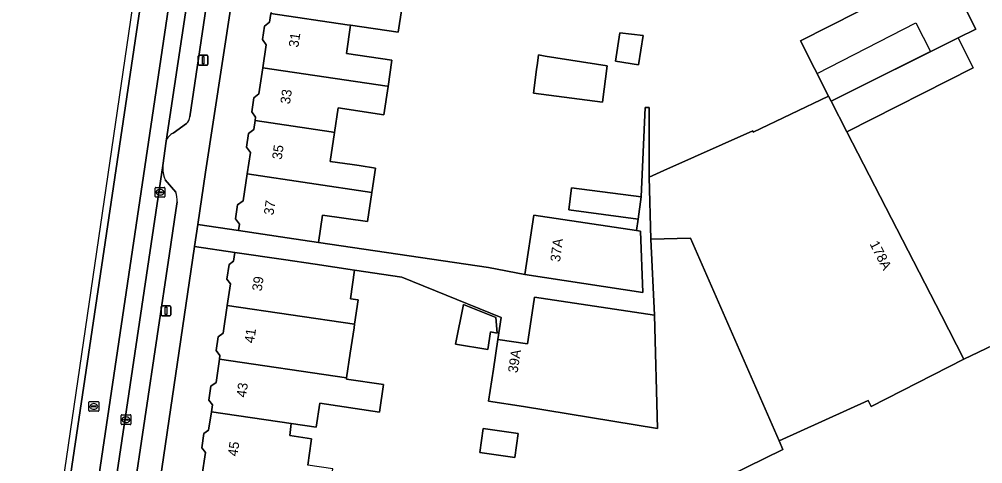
# Model space of a CAD drawing. Extents: x 162250 to 162661, y 380743 to 381606.
# Drawn here: x 162321.1 to 162419.1, y 381411.4 to 381456.7 of the extents above; entities that cross this region are included whole.
import ezdxf

# ---------------------------------------------------------------- set-up
doc = ezdxf.new("R2010")
doc.units = 0
for name, color, linetype in [('IMGEO_Erf', 7, 'Continuous'), ('IMGEO_Kolk', 7, 'Continuous'), ('IMGEO_Lichtmast', 7, 'Continuous'), ('IMGEO_Pand', 7, 'Continuous'), ('IMGEO_Pand_nummerreeks', 7, 'Continuous'), ('IMGEO_Pand_vergunning_verleend', 7, 'Continuous'), ('IMGEO_Parkeervlak_open', 7, 'Continuous'), ('IMGEO_Rijbaan_lokaal_gesloten', 7, 'Continuous'), ('IMGEO_Rijbaan_lokaal_open', 7, 'Continuous'), ('IMGEO_Rioolput', 7, 'Continuous'), ('IMGEO_Voetpad_open', 7, 'Continuous')]:
    doc.layers.add(name, color=color, linetype=linetype)

msp = doc.modelspace()

# ---------------------------------------------------------------- linework, layer by layer
at = {"layer": 'IMGEO_Erf'}
for points in [[(162343.449, 381463.697), (162339.996, 381441.104), (162339.214, 381435.764), (162343.372, 381435.15), (162343.471, 381435.819), (162343.067, 381436.363), (162343.275, 381437.772), (162343.846, 381438.195), (162344.249, 381440.924), (162344.57, 381443.095), (162344.166, 381443.639), (162344.375, 381445.052), (162344.923, 381445.459), (162345.055, 381446.354), (162345.107, 381446.706), (162344.713, 381447.237), (162344.924, 381448.668), (162345.449, 381449.058), (162345.843, 381451.723), (162346.187, 381454.053), (162345.79, 381454.589), (162345.995, 381455.975), (162346.527, 381456.37), (162346.659, 381457.264)], [(162420.883, 381463.024), (162416.079, 381460.585), (162415.945, 381460.517), (162418.4, 381455.655), (162416.59, 381454.757), (162417.856, 381452.264), (162418.127, 381451.73), (162405.277, 381445.206), (162414.893, 381426.526), (162417.181, 381422.08), (162422.415, 381424.593)], [(162359.973, 381457.75), (162359.618, 381455.343), (162354.764, 381456.059), (162354.337, 381453.17), (162358.979, 381452.485), (162358.586, 381449.833), (162358.159, 381446.946), (162353.502, 381447.634), (162353.135, 381445.153), (162352.698, 381442.201), (162354.916, 381441.874), (162355.639, 381441.767), (162357.294, 381441.523), (162356.928, 381439.044), (162356.487, 381436.067), (162351.923, 381436.741), (162351.51, 381433.948), (162368.788, 381431.393), (162372.506, 381430.688), (162373.425, 381436.735), (162383.855, 381435.15), (162384.035, 381436.333), (162376.961, 381437.272), (162377.26, 381439.521), (162384.333, 381438.582), (162384.74, 381447.673), (162385.144, 381447.672), (162385.142, 381440.605), (162386.638, 381441.27), (162395.681, 381445.293), (162395.745, 381445.161), (162403.406, 381448.84), (162400.537, 381454.455), (162415.234, 381461.917)], [(162386.104, 381406.654), (162398.76, 381412.894), (162398.377, 381413.769), (162389.365, 381434.369), (162385.32, 381434.296), (162385.683, 381426.533), (162385.988, 381415.011), (162372.363, 381417.265), (162368.798, 381417.807), (162369.293, 381421.068), (162369.751, 381424.083), (162370.09, 381426.317), (162359.993, 381430.432), (162355.18, 381431.143), (162354.746, 381428.212), (162355.538, 381428.095), (162355.173, 381425.626), (162355.118, 381425.253), (162354.736, 381422.668), (162354.366, 381420.164), (162354.349, 381420.046), (162358.134, 381419.487), (162357.719, 381416.679), (162351.637, 381417.578), (162351.279, 381415.158), (162348.734, 381415.534), (162348.599, 381414.289), (162350.805, 381413.95), (162350.768, 381413.723), (162350.412, 381411.289)], [(162339.641, 381410.127), (162340.001, 381412.566), (162339.639, 381413.054), (162339.852, 381414.492), (162340.321, 381414.841), (162340.6, 381416.724), (162340.704, 381417.428), (162340.35, 381417.904), (162340.56, 381419.324), (162341.078, 381419.708), (162341.425, 381422.057), (162341.481, 381422.434), (162341.099, 381422.949), (162341.304, 381424.338), (162341.8, 381424.706), (162342.216, 381427.521), (162342.543, 381429.733), (162342.189, 381430.21), (162342.409, 381431.702), (162342.857, 381432.035), (162342.992, 381432.944), (162338.89, 381433.553), (162334.728, 381405.133)]]:
    msp.add_lwpolyline(points, dxfattribs=at)
for points in [[(162384.541, 381455.014), (162384.08, 381452.031), (162381.73, 381452.403), (162382.174, 381455.273)], [(162380.872, 381451.919), (162380.391, 381448.241), (162373.38, 381449.157), (162373.695, 381451.562), (162373.776, 381452.184), (162373.886, 381453.027), (162374.56, 381452.92)], [(162365.442, 381423.588), (162366.241, 381427.639), (162369.536, 381426.322), (162369.689, 381424.73), (162369.01, 381424.84), (162368.74, 381423.056)], [(162368.269, 381415.006), (162371.832, 381414.496), (162371.483, 381412.064), (162367.92, 381412.575)]]:
    msp.add_lwpolyline(points, close=True, dxfattribs=at)
at = {"layer": 'IMGEO_Kolk'}
for p, q in [((162334.881, 381438.628), (162334.881, 381439.48)), ((162334.956, 381439.554), (162335.808, 381439.554)), ((162335.14, 381439.048), (162335.14, 381439.06)), ((162335.578, 381439.011), (162335.18, 381439.011)), ((162335.183, 381439.097), (162335.581, 381439.097)), ((162335.369, 381439.334), (162335.394, 381439.334)), ((162335.624, 381439.06), (162335.624, 381439.048)), ((162335.882, 381439.48), (162335.882, 381438.628)), ((162335.808, 381438.554), (162334.956, 381438.554)), ((162335.392, 381438.774), (162335.367, 381438.774)), ((162331.421, 381415.486), (162331.421, 381416.338)), ((162331.496, 381416.412), (162332.348, 381416.412)), ((162332.422, 381416.338), (162332.422, 381415.486)), ((162332.348, 381415.412), (162331.496, 381415.412)), ((162331.68, 381415.906), (162331.68, 381415.918)), ((162332.118, 381415.869), (162331.72, 381415.869)), ((162331.723, 381415.955), (162332.121, 381415.955)), ((162331.932, 381415.632), (162331.907, 381415.632)), ((162331.909, 381416.192), (162331.934, 381416.192)), ((162332.164, 381415.918), (162332.164, 381415.906))]:
    msp.add_line(p, q, dxfattribs=at)
for points in [[(162334.881, 381438.628), (162334.881, 381439.48)], [(162334.956, 381439.554), (162335.808, 381439.554)], [(162335.882, 381439.48), (162335.882, 381438.628)], [(162335.808, 381438.554), (162334.956, 381438.554)], [(162331.421, 381415.486), (162331.421, 381416.338)], [(162331.496, 381416.412), (162332.348, 381416.412)], [(162332.422, 381416.338), (162332.422, 381415.486)], [(162332.348, 381415.412), (162331.496, 381415.412)]]:
    msp.add_lwpolyline(points, dxfattribs=at)
for centre, radius, start, end in [((162334.958, 381439.478), 0.0765, 91.55205, 178.44795), ((162334.958, 381439.478), 0.0765, 91.55205, 178.44795), ((162335.18, 381439.057), 0.0403, 85.87752, 175.75265), ((162335.177, 381439.047), 0.0366, 178.93798, 274.71019), ((162335.581, 381439.054), 0.043, 264.86636, 352.45326), ((162335.585, 381439.059), 0.0386, 1.73085, 96.63898), ((162335.806, 381439.478), 0.0765, 1.55205, 88.44795), ((162335.806, 381439.478), 0.0765, 1.55205, 88.44795), ((162334.958, 381438.63), 0.0765, 181.55205, 268.44795), ((162334.958, 381438.63), 0.0765, 181.55205, 268.44795), ((162335.806, 381438.63), 0.0765, 271.55205, 358.44795), ((162335.806, 381438.63), 0.0765, 271.55205, 358.44795), ((162331.498, 381416.336), 0.0765, 91.55205, 178.44795), ((162331.498, 381416.336), 0.0765, 91.55205, 178.44795), ((162332.346, 381416.336), 0.0765, 1.55205, 88.44795), ((162332.346, 381416.336), 0.0765, 1.55205, 88.44795), ((162331.498, 381415.488), 0.0765, 181.55205, 268.44795), ((162331.498, 381415.488), 0.0765, 181.55205, 268.44795), ((162331.72, 381415.915), 0.0403, 85.87752, 175.75265), ((162331.717, 381415.905), 0.0366, 178.93798, 274.71019), ((162332.121, 381415.912), 0.043, 264.86636, 352.45326), ((162332.125, 381415.917), 0.0386, 1.73085, 96.63898), ((162332.346, 381415.488), 0.0765, 271.55205, 358.44795), ((162332.346, 381415.488), 0.0765, 271.55205, 358.44795)]:
    msp.add_arc(centre, radius, start, end, dxfattribs=at)
for centre, major_axis, ratio, start_param, end_param in [((162335.368, 381439.054), (-0.387, 0.002), 0.722429, 4.712389, 7.853982), ((162335.393, 381439.054), (-0.39, 0.002), 0.717154, 1.570796, 4.712389), ((162331.908, 381415.912), (-0.387, 0.002), 0.722429, 4.712389, 7.853982), ((162331.933, 381415.912), (-0.39, 0.002), 0.717154, 1.570796, 4.712389)]:
    msp.add_ellipse(centre, major_axis=major_axis, ratio=ratio, start_param=start_param, end_param=end_param, dxfattribs=at)
at = {"layer": 'IMGEO_Lichtmast'}
for p, q in [((162339.269, 381452.095), (162339.269, 381452.895)), ((162339.269, 381452.895), (162339.269, 381452.095)), ((162339.369, 381452.995), (162340.159, 381452.995)), ((162340.159, 381452.995), (162339.369, 381452.995)), ((162340.259, 381452.895), (162340.259, 381452.095)), ((162340.259, 381452.095), (162340.259, 381452.895)), ((162340.159, 381451.995), (162339.369, 381451.995)), ((162339.369, 381451.995), (162340.159, 381451.995)), ((162335.488, 381426.593), (162335.488, 381427.393)), ((162335.488, 381427.393), (162335.488, 381426.593)), ((162335.588, 381427.493), (162336.378, 381427.493)), ((162336.378, 381427.493), (162335.588, 381427.493)), ((162336.478, 381427.393), (162336.478, 381426.593)), ((162336.478, 381426.593), (162336.478, 381427.393)), ((162336.378, 381426.493), (162335.588, 381426.493)), ((162335.588, 381426.493), (162336.378, 381426.493))]:
    msp.add_line(p, q, dxfattribs=at)
for points in [[(162339.689, 381452.87), (162339.839, 381452.87), (162339.839, 381452.12), (162339.689, 381452.12), (162339.689, 381452.87)], [(162335.908, 381427.368), (162336.058, 381427.368), (162336.058, 381426.618), (162335.908, 381426.618), (162335.908, 381427.368)]]:
    msp.add_lwpolyline(points, dxfattribs=at)
for centre, start, end in [((162339.369, 381452.895), 90, 180), ((162339.369, 381452.895), 90, 180), ((162340.159, 381452.895), 0, 90), ((162340.159, 381452.895), 360, 90), ((162339.369, 381452.095), 180, 270), ((162339.369, 381452.095), 180, 270), ((162340.159, 381452.095), 270, 0), ((162340.159, 381452.095), 270, 0), ((162335.588, 381427.393), 90, 180), ((162335.588, 381427.393), 90, 180), ((162336.378, 381427.393), 0, 90), ((162336.378, 381427.393), 360, 90), ((162335.588, 381426.593), 180, 270), ((162335.588, 381426.593), 180, 270), ((162336.378, 381426.593), 270, 0), ((162336.378, 381426.593), 270, 0)]:
    msp.add_arc(centre, 0.1, start, end, dxfattribs=at)
at = {"layer": 'IMGEO_Pand'}
for points in [[(162360.43, 381460.845), (162360.125, 381460.893), (162347.473, 381462.769), (162347.063, 381459.995), (162346.526, 381459.596), (162346.317, 381458.18), (162346.715, 381457.644), (162346.659, 381457.264), (162354.425, 381456.113), (162354.764, 381456.059), (162359.618, 381455.343), (162359.973, 381457.75), (162360.071, 381458.414), (162360.241, 381459.568), (162360.387, 381460.555)], [(162418.4, 381455.655), (162415.945, 381460.517), (162416.079, 381460.585), (162415.359, 381461.981), (162415.234, 381461.917), (162400.537, 381454.455), (162403.406, 381448.84), (162403.663, 381448.34), (162416.59, 381454.757)], [(162354.764, 381456.059), (162354.425, 381456.113), (162346.659, 381457.264), (162346.527, 381456.37), (162345.995, 381455.975), (162345.79, 381454.589), (162346.187, 381454.053), (162345.843, 381451.723), (162358.486, 381449.849), (162358.586, 381449.833), (162358.979, 381452.485), (162354.337, 381453.17)], [(162381.73, 381452.403), (162384.08, 381452.031), (162384.541, 381455.014), (162382.174, 381455.273)], [(162418.127, 381451.73), (162417.856, 381452.264), (162416.59, 381454.757), (162403.663, 381448.34), (162405.277, 381445.206)], [(162373.38, 381449.157), (162380.391, 381448.241), (162380.872, 381451.919), (162374.56, 381452.92), (162373.886, 381453.027), (162373.776, 381452.184), (162373.695, 381451.562)], [(162358.586, 381449.833), (162358.486, 381449.849), (162345.843, 381451.723), (162345.449, 381449.058), (162344.924, 381448.668), (162344.713, 381447.237), (162345.107, 381446.706), (162345.055, 381446.354), (162352.809, 381445.205), (162353.135, 381445.153), (162353.502, 381447.634), (162358.159, 381446.946)], [(162405.277, 381445.206), (162403.663, 381448.34), (162403.406, 381448.84), (162395.745, 381445.161), (162395.681, 381445.293), (162386.638, 381441.27), (162385.142, 381440.605), (162385.32, 381434.296), (162389.365, 381434.369), (162398.377, 381413.769), (162407.446, 381417.865), (162407.725, 381417.247), (162417.181, 381422.08), (162414.893, 381426.526)], [(162353.135, 381445.153), (162352.809, 381445.205), (162345.055, 381446.354), (162344.923, 381445.459), (162344.375, 381445.052), (162344.166, 381443.639), (162344.57, 381443.095), (162344.249, 381440.924), (162356.928, 381439.044), (162357.294, 381441.523), (162355.639, 381441.767), (162354.916, 381441.874), (162352.698, 381442.201)], [(162356.928, 381439.044), (162344.249, 381440.924), (162343.846, 381438.195), (162343.275, 381437.772), (162343.067, 381436.363), (162343.471, 381435.819), (162343.372, 381435.15), (162348.319, 381434.419), (162351.51, 381433.948), (162351.923, 381436.741), (162356.487, 381436.067)], [(162384.333, 381438.582), (162377.26, 381439.521), (162376.961, 381437.272), (162384.035, 381436.333)], [(162384.277, 381435.086), (162383.855, 381435.15), (162373.425, 381436.735), (162372.506, 381430.688), (162384.499, 381428.865)], [(162355.173, 381425.626), (162355.538, 381428.095), (162354.746, 381428.212), (162355.18, 381431.143), (162351.179, 381431.734), (162347.939, 381432.213), (162342.992, 381432.944), (162342.857, 381432.035), (162342.409, 381431.702), (162342.189, 381430.21), (162342.543, 381429.733), (162342.216, 381427.521)], [(162385.683, 381426.533), (162373.481, 381428.388), (162373.444, 381428.143), (162372.758, 381423.626), (162369.751, 381424.083), (162369.293, 381421.068), (162368.798, 381417.807), (162372.363, 381417.265), (162385.988, 381415.011)], [(162355.173, 381425.626), (162342.216, 381427.521), (162341.8, 381424.706), (162341.304, 381424.338), (162341.099, 381422.949), (162341.481, 381422.434), (162341.425, 381422.057), (162354.366, 381420.164), (162354.736, 381422.668), (162355.118, 381425.253)], [(162365.442, 381423.588), (162368.74, 381423.056), (162369.01, 381424.84), (162369.689, 381424.73), (162369.536, 381426.322), (162366.241, 381427.639)], [(162398.377, 381413.769), (162398.76, 381412.894), (162386.104, 381406.654), (162386.424, 381397.47), (162387.21, 381391.49), (162389.779, 381382.259), (162389.657, 381382.11), (162389.894, 381381.787), (162414.112, 381393.895), (162414.2, 381393.719), (162432.355, 381402.775), (162444.781, 381408.746), (162439.861, 381419.675), (162428.464, 381414.544), (162426.615, 381415.376), (162422.415, 381424.593), (162417.181, 381422.08), (162407.725, 381417.247), (162407.446, 381417.865)], [(162358.134, 381419.487), (162354.349, 381420.046), (162354.366, 381420.164), (162341.425, 381422.057), (162341.078, 381419.708), (162340.56, 381419.324), (162340.35, 381417.904), (162340.704, 381417.428), (162340.6, 381416.724), (162348.734, 381415.534), (162351.279, 381415.158), (162351.637, 381417.578), (162357.719, 381416.679)], [(162350.768, 381413.723), (162350.805, 381413.95), (162348.599, 381414.289), (162348.734, 381415.534), (162340.6, 381416.724), (162340.321, 381414.841), (162339.852, 381414.492), (162339.639, 381413.054), (162340.001, 381412.566), (162339.641, 381410.127), (162352.555, 381408.238), (162352.951, 381410.914), (162350.412, 381411.289)], [(162368.269, 381415.006), (162367.92, 381412.575), (162371.483, 381412.064), (162371.832, 381414.496)]]:
    msp.add_lwpolyline(points, close=True, dxfattribs=at)
at = {"layer": 'IMGEO_Pand_vergunning_verleend'}
msp.add_lwpolyline([(162403.663, 381448.34), (162403.406, 381448.84), (162402.228, 381451.132), (162412.271, 381456.294), (162413.768, 381453.381)], close=True, dxfattribs=at)
at = {"layer": 'IMGEO_Parkeervlak_open'}
for points in [[(162342.842, 381489.774), (162335.989, 381444.267)], [(162338.423, 381446.747), (162344.286, 381486.281)], [(162336.709, 381445.085), (162338.07, 381446.046)], [(162335.68, 381441.768), (162328.878, 381396.23)], [(162336.977, 381439.076), (162335.912, 381440.339)], [(162336.991, 381437.217), (162337.12, 381438.08)], [(162336.334, 381432.816), (162336.991, 381437.217)], [(162331.307, 381399.157), (162336.334, 381432.816)]]:
    msp.add_lwpolyline(points, dxfattribs=at)
for centre, radius, start, end in [((162337.426, 381446.81), 0.999, 310.14965, 356.39378), ((162337.443, 381443.713), 1.556, 118.15294, 159.13887), ((162338.15, 381441.436), 2.492, 172.33718, 206.10599), ((162334.716, 381438.243), 2.41, 356.11958, 20.22116)]:
    msp.add_arc(centre, radius, start, end, dxfattribs=at)
at = {"layer": 'IMGEO_Rijbaan_lokaal_gesloten'}
for points in [[(162321.057, 381379.295), (162321.057, 381379.295), (162321.673, 381379.215), (162345.986, 381542.729), (162344.886, 381542.888), (162337.941, 381494.596)], [(162342.842, 381489.774), (162343.13, 381491.968), (162349.998, 381538.218), (162350.562, 381542.047), (162348.846, 381542.303), (162344.03, 381510.414), (162324.497, 381378.848), (162326.277, 381378.617), (162326.988, 381383.502), (162328.79, 381395.572), (162328.878, 381396.23), (162335.68, 381441.768), (162335.989, 381444.267)]]:
    msp.add_lwpolyline(points, close=True, dxfattribs=at)
at = {"layer": 'IMGEO_Rijbaan_lokaal_open'}
msp.add_lwpolyline([(162321.673, 381379.215), (162324.497, 381378.848), (162344.03, 381510.414), (162348.846, 381542.303), (162345.986, 381542.729)], close=True, dxfattribs=at)
at = {"layer": 'IMGEO_Rioolput'}
for p, q in [((162328.141, 381416.838), (162328.141, 381417.69)), ((162328.216, 381417.764), (162329.068, 381417.764)), ((162328.4, 381417.258), (162328.4, 381417.27)), ((162328.838, 381417.221), (162328.44, 381417.221)), ((162328.443, 381417.307), (162328.841, 381417.307)), ((162328.629, 381417.544), (162328.654, 381417.544)), ((162328.884, 381417.27), (162328.884, 381417.258)), ((162329.142, 381417.69), (162329.142, 381416.838)), ((162329.068, 381416.764), (162328.216, 381416.764)), ((162328.652, 381416.984), (162328.627, 381416.984))]:
    msp.add_line(p, q, dxfattribs=at)
for points in [[(162328.141, 381416.838), (162328.141, 381417.69)], [(162328.216, 381417.764), (162329.068, 381417.764)], [(162329.142, 381417.69), (162329.142, 381416.838)], [(162329.068, 381416.764), (162328.216, 381416.764)]]:
    msp.add_lwpolyline(points, dxfattribs=at)
for centre, radius, start, end in [((162328.218, 381417.688), 0.0765, 91.55205, 178.44795), ((162328.218, 381417.688), 0.0765, 91.55205, 178.44795), ((162328.44, 381417.267), 0.0403, 85.87752, 175.75265), ((162328.437, 381417.257), 0.0366, 178.93798, 274.71019), ((162328.841, 381417.264), 0.043, 264.86636, 352.45326), ((162328.845, 381417.269), 0.0386, 1.73085, 96.63898), ((162329.066, 381417.688), 0.0765, 1.55205, 88.44795), ((162329.066, 381417.688), 0.0765, 1.55205, 88.44795), ((162328.218, 381416.84), 0.0765, 181.55205, 268.44795), ((162328.218, 381416.84), 0.0765, 181.55205, 268.44795), ((162329.066, 381416.84), 0.0765, 271.55205, 358.44795), ((162329.066, 381416.84), 0.0765, 271.55205, 358.44795)]:
    msp.add_arc(centre, radius, start, end, dxfattribs=at)
for centre, major_axis, ratio, start_param, end_param in [((162328.628, 381417.264), (-0.387, 0.002), 0.722429, 4.712389, 7.853982), ((162328.653, 381417.264), (-0.39, 0.002), 0.717154, 1.570796, 4.712389)]:
    msp.add_ellipse(centre, major_axis=major_axis, ratio=ratio, start_param=start_param, end_param=end_param, dxfattribs=at)
at = {"layer": 'IMGEO_Voetpad_open'}
for points in [[(162331.099, 381370.386), (162331.101, 381374.491), (162330.281, 381375.735), (162332.068, 381387.938), (162332.211, 381387.945), (162334.576, 381404.093), (162334.728, 381405.133), (162338.89, 381433.553), (162339.214, 381435.764), (162339.996, 381441.104), (162343.449, 381463.697), (162345.762, 381479.541), (162345.951, 381480.835), (162350.479, 381511.856), (162350.791, 381513.94), (162350.929, 381514.861), (162358.055, 381562.41), (162359.403, 381573.306), (162359.448, 381578.123), (162362.669, 381579.584), (162363.286, 381580.314), (162361.6, 381584.081), (162363.369, 381585.251), (162370.283, 381588.375)], [(162344.286, 381486.281), (162338.423, 381446.747)], [(162338.07, 381446.046), (162336.709, 381445.085)], [(162335.989, 381444.267), (162335.68, 381441.768)], [(162335.912, 381440.339), (162336.977, 381439.076)], [(162337.12, 381438.08), (162336.991, 381437.217), (162336.334, 381432.816), (162331.307, 381399.157)]]:
    msp.add_lwpolyline(points, dxfattribs=at)
msp.add_lwpolyline([(162351.51, 381433.948), (162348.319, 381434.419), (162343.372, 381435.15), (162339.214, 381435.764), (162338.89, 381433.553), (162342.992, 381432.944), (162347.939, 381432.213), (162351.179, 381431.734), (162355.18, 381431.143), (162359.993, 381430.432), (162370.09, 381426.317), (162369.751, 381424.083), (162372.758, 381423.626), (162373.444, 381428.143), (162373.481, 381428.388), (162385.683, 381426.533), (162385.32, 381434.296), (162385.142, 381440.605), (162385.144, 381447.672), (162384.74, 381447.673), (162384.333, 381438.582), (162384.035, 381436.333), (162383.855, 381435.15), (162384.277, 381435.086), (162384.499, 381428.865), (162372.506, 381430.688), (162368.788, 381431.393)], close=True, dxfattribs=at)
for centre, radius, start, end in [((162337.426, 381446.81), 0.999, 310.14965, 356.39378), ((162337.443, 381443.713), 1.556, 118.15294, 159.13887), ((162338.15, 381441.436), 2.492, 172.33718, 206.10599), ((162334.716, 381438.243), 2.41, 356.11958, 20.22116)]:
    msp.add_arc(centre, radius, start, end, dxfattribs=at)

# ---------------------------------------------------------------- texts
at = {"layer": 'IMGEO_Pand_nummerreeks'}
for s, rotation, p in [('31', 81.57773, (162349.442, 381453.748)), ('33', 81.57773, (162348.589, 381447.984)), ('35', 81.57773, (162347.752, 381442.331)), ('37', 81.57773, (162346.915, 381436.679)), ('37A', 82.5976, (162376.069, 381431.927)), ('178A', 297.15226, (162407.55, 381433.808)), ('39', 81.61015, (162345.717, 381428.945)), ('41', 81.61015, (162344.936, 381423.65)), ('39A', 81.1652, (162371.749, 381420.622)), ('43', 81.61211, (162344.122, 381418.131)), ('45', 81.7267, (162343.247, 381412.135))]:
    msp.add_text(s, height=1, rotation=rotation, dxfattribs=at).set_placement(p)

doc.saveas('drawing.dxf')
